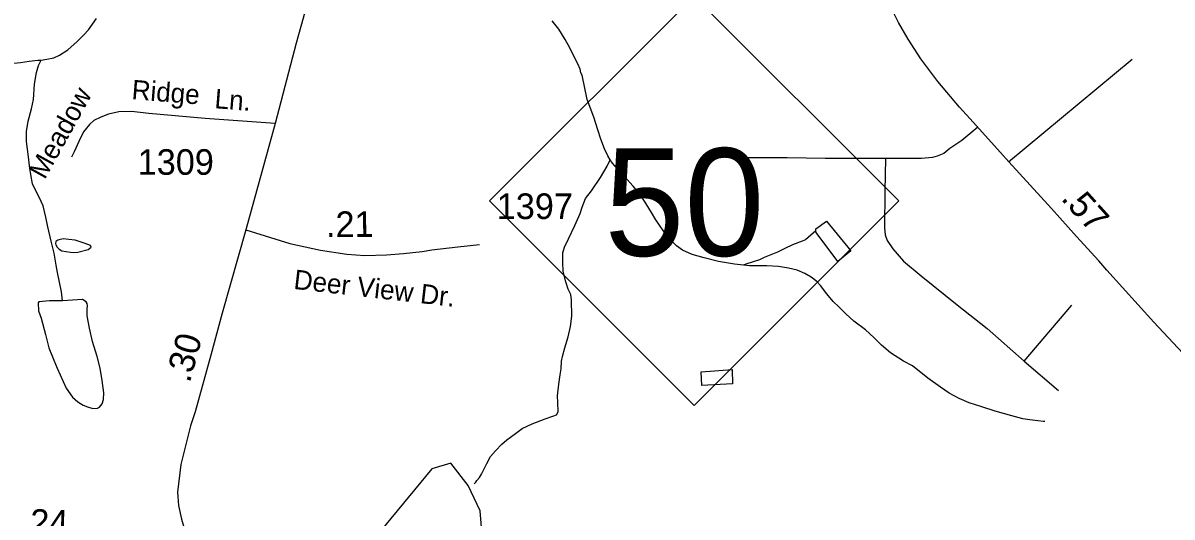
# Model space of a CAD drawing. Extents: x 2082433 to 2279600, y 546599 to 755198.
# Drawn here: x 2117599 to 2123209, y 651046 to 653458 of the extents above; entities that cross this region are included whole.
import ezdxf

# ---------------------------------------------------------------- set-up
doc = ezdxf.new("R2010")
doc.units = 0
for name, color, linetype in [('Exist Hydrographic Misc Water Feature', 7, 'Continuous'), ('Exist Hydrographic Pond Under 1500 Sq Ft', 7, 'Continuous'), ('Exist Road Non-System Type 51', 7, 'Continuous'), ('Exist Road Non-System Type 51 Label', 7, 'Continuous'), ('Exist Road Primary NC Attributed', 7, 'Continuous'), ('Exist Road Primary NC Service Mileage Hundredths English Label', 7, 'Continuous'), ('Exist Road Primary NC Shield CELL', 7, 'Continuous'), ('Exist Road Primary NC Shield Number Label', 7, 'Continuous'), ('Exist Road Secondary Mileage Hundredths English Label', 7, 'Continuous'), ('Exist Road Secondary Type 51 Attributed', 7, 'Continuous'), ('Exist Road Secondary Type 51 Label', 7, 'Continuous'), ('Exist Road Secondary Type 51 Number Label', 7, 'Continuous')]:
    doc.layers.add(name, color=color, linetype=linetype)

msp = doc.modelspace()

# ---------------------------------------------------------------- linework, layer by layer
at = {"layer": 'Exist Hydrographic Misc Water Feature'}
for points in [[(2117686.7, 653276.7), (2117715, 653280.9), (2117748.6, 653286.7), (2117776.5, 653300.8), (2117818.3, 653327.3), (2117862.4, 653367.2), (2117896.2, 653399.4), (2117918.2, 653423.7), (2117957.7, 653479.8)], [(2120465.9, 652789), (2120453.8, 652808.7), (2120437.4, 652842.9), (2120419.8, 652890.5), (2120405.5, 652936.5), (2120385.2, 652998.4), (2120352.8, 653084.4), (2120328.1, 653202.1), (2120322.2, 653214.4), (2120318.3, 653232), (2120308.3, 653258.3), (2120290, 653291.8), (2120267.7, 653335.8), (2120245.7, 653377.7), (2120215.4, 653427.7), (2120181.5, 653467.3)], [(2117188.8, 653248.6), (2117203, 653248.5), (2117275.1, 653250.9), (2117334.8, 653254.8), (2117418.7, 653255.5), (2117504.6, 653255.9), (2117586.8, 653264.2), (2117628.6, 653270.4), (2117670.9, 653276.6), (2117686.7, 653276.7)], [(2117791.7, 652101.2), (2117789.8, 652115.2), (2117785.9, 652145.4), (2117767, 652239.2), (2117760.7, 652275.4), (2117750.8, 652333.3), (2117736.7, 652393), (2117720.1, 652462.9), (2117710, 652509), (2117697.7, 652564.8), (2117687.7, 652587), (2117676, 652610.7), (2117659.4, 652640.8), (2117645.5, 652672.5), (2117637.5, 652718.7), (2117630.9, 652760.6), (2117624.9, 652804.5), (2117616.5, 652878.5), (2117616.3, 652928.3), (2117623.7, 652978.3), (2117639.7, 653038.4), (2117649.6, 653084.3), (2117655.5, 653158.5), (2117665.1, 653216.6), (2117674.6, 653250.5), (2117686.7, 653276.7)], [(2119801.4, 651208.6), (2119809, 651216.7), (2119814.9, 651224.3), (2119827.2, 651238.7), (2119837, 651254.6), (2119862.7, 651306.7), (2119880.7, 651340.9), (2119906.2, 651368.7), (2119936.3, 651401.1), (2119960.3, 651422.9), (2119996.2, 651449.2), (2120036.2, 651477.6), (2120083.9, 651501.6), (2120147.9, 651526), (2120185.6, 651538.1), (2120203.7, 651544.3), (2120211.5, 651560.2), (2120211.7, 651574.3), (2120209.6, 651590.1), (2120209.2, 651605.9), (2120209, 651638), (2120215, 651694.3), (2120220.5, 651740.1), (2120226.4, 651770), (2120228.5, 651806.2), (2120232.2, 651830.4), (2120244.3, 651872.4), (2120260.1, 651926.3), (2120271.8, 651976.5), (2120277.5, 652026.3), (2120277.1, 652104.3), (2120273.2, 652132.4), (2120260.9, 652158.2), (2120248.6, 652194.1), (2120236.5, 652244.2), (2120234.4, 652290), (2120234, 652335.9), (2120242, 652363.8), (2120261.9, 652404.2), (2120293.5, 652468.4), (2120319.1, 652528.2), (2120328.8, 652558.4), (2120344.8, 652600.6), (2120374.5, 652638.6), (2120418.4, 652702.6), (2120450.4, 652759), (2120465.9, 652789)], [(2121116.2, 652275.8), (2121071.7, 652279.6), (2120994.2, 652293.4), (2120923.8, 652310.9), (2120866.2, 652327), (2120818, 652348.4), (2120789.7, 652370.6), (2120765.7, 652392.5), (2120723.5, 652444.3), (2120689, 652496.1), (2120667.5, 652531.9), (2120641.1, 652575.6), (2120614.6, 652615.7), (2120578.5, 652661.3), (2120532.4, 652711.3), (2120500.2, 652747), (2120476.4, 652772.9), (2120465.9, 652789)], [(2121469.3, 652443.4), (2121469.3, 652453.5), (2121521.1, 652489.5), (2121639.7, 652346.2), (2121577.7, 652293.9), (2121471.3, 652435.3), (2121469.3, 652443.4)], [(2117866.7, 652339.7), (2117916.7, 652352), (2117930.7, 652364.1), (2117928.6, 652372.1), (2117902.2, 652381.8), (2117852.6, 652397.4), (2117822.6, 652401.5), (2117794.5, 652403.3), (2117768.3, 652397.1), (2117758.4, 652391.4), (2117756.8, 652381), (2117758.6, 652375.1), (2117764.8, 652363.2), (2117774.6, 652353.2), (2117788.6, 652345.4), (2117808.9, 652341.5), (2117830.6, 652339.5), (2117846.8, 652337.4), (2117866.7, 652339.7)], [(2121469.3, 652443.4), (2121445.5, 652421.4), (2121419.4, 652399.4), (2121403.4, 652393.3), (2121355.5, 652375), (2121317.9, 652356.7), (2121281.8, 652338.7), (2121242.1, 652322.4), (2121217.9, 652312.3), (2121194.1, 652302.1), (2121163.9, 652292.1), (2121127.9, 652280.1), (2121116.2, 652275.8)], [(2122587, 651512.5), (2122581.1, 651512.6), (2122553, 651516.4), (2122514.8, 651520.2), (2122481, 651526.1), (2122426.9, 651540), (2122345.2, 651563.3), (2122280.5, 651583.2), (2122218.7, 651602.7), (2122168.9, 651624.9), (2122120.5, 651650.4), (2122078.7, 651680.3), (2122016.3, 651724.2), (2121942.1, 651783.7), (2121898, 651807.4), (2121833.6, 651847.2), (2121789.8, 651885), (2121753.5, 651923), (2121711.4, 651960.6), (2121655.5, 652002.3), (2121616.7, 652038.1), (2121581.2, 652071.9), (2121554.8, 652097.8), (2121522.6, 652135.6), (2121492.6, 652175.8), (2121474.2, 652195.6), (2121446.5, 652217.3), (2121416.2, 652235.2), (2121378, 652251.1), (2121336.4, 652260.7), (2121288, 652268.8), (2121230, 652272.3), (2121146.1, 652272), (2121116.2, 652275.8)], [(2117791.7, 652101.2), (2117727.5, 652101.2), (2117676.2, 652096.8), (2117671.9, 652090.9), (2117674, 652052.9), (2117687.9, 652017.1), (2117708.2, 651937), (2117724.8, 651871.2), (2117749.2, 651811.1), (2117765.2, 651773.4), (2117809.5, 651675.5), (2117839.6, 651631.6), (2117865.9, 651607.7), (2117891.7, 651592.1), (2117913.9, 651584.3), (2117940.1, 651576.2), (2117961.6, 651578.2), (2117971.7, 651582.4), (2117985.8, 651598.5), (2117992, 651620.3), (2117993.6, 651652.5), (2117985.4, 651712.5), (2117975.4, 651772.5), (2117961.2, 651830.2), (2117938.7, 651902.1), (2117922.5, 651967.8), (2117912, 652027.8), (2117911.8, 652059.9), (2117914.1, 652077.8), (2117911.8, 652087.9), (2117907.7, 652095.8), (2117889.7, 652107.9), (2117865.5, 652105.8), (2117791.7, 652101.2)], [(2120912.5, 651687.3), (2120910.3, 651755.3), (2121060.4, 651765.8), (2121062.9, 651695.8), (2120912.5, 651687.3)]]:
    msp.add_lwpolyline(points, dxfattribs=at)
at = {"layer": 'Exist Hydrographic Pond Under 1500 Sq Ft'}
msp.add_lwpolyline([(2119340.3, 650715.8), (2119689.3, 650757.9), (2119814.2, 650817.7), (2119847.2, 650876.1), (2119830.2, 651076.5), (2119771.3, 651199.2), (2119687.3, 651309.1), (2119595.2, 651281.4), (2119256.2, 650871.7), (2119256.2, 650789.7), (2119340.3, 650715.8)], dxfattribs=at)
at = {"layer": 'Exist Road Non-System Type 51'}
for q in [(2122720.1, 652080.1), (2122654.1, 651663.5)]:
    msp.add_line((2122487.3, 651807.6), q, dxfattribs=at)
for points in [[(2122411, 652780.2), (2123014.3, 653281.5)], [(2118829.6, 652967.5), (2118487.5, 652991.5), (2118213.8, 653015.4), (2118129.1, 653024.8), (2118065.9, 653023.1), (2118016.3, 653012.9), (2117978.6, 652997.5), (2117944.4, 652982.1), (2117923.9, 652961.5), (2117894.8, 652925.6), (2117870.9, 652879.4), (2117848.6, 652828.1), (2117834.9, 652802.5)], [(2122259.7, 652949.6), (2122182.2, 652883.4), (2122124, 652845), (2122094.2, 652820.9), (2122061.6, 652806.7), (2122038.8, 652801), (2121984.9, 652796.8), (2121808.9, 652795.4)], [(2121808.9, 652795.4), (2121515.9, 652796.1), (2121329.9, 652798.9), (2121081.6, 652798.9)], [(2121808.9, 652795.4), (2121806.1, 652636.4), (2121804, 652456.9), (2121808.2, 652422.8), (2121818.2, 652395.9), (2121845.1, 652354.7), (2121896.9, 652294.4), (2121983.5, 652223.4), (2122159.5, 652081.5), (2122306.4, 651965.8), (2122487.3, 651807.6)]]:
    msp.add_lwpolyline(points, dxfattribs=at)
at = {"layer": 'Exist Road Primary NC Attributed'}
msp.add_lwpolyline([(2123488, 651592), (2123350.2, 651744.5), (2123260.7, 651845.7), (2123120.5, 651996.6), (2122891, 652251.7), (2122851.1, 652295.9), (2122742.5, 652415.9), (2122620.3, 652551.6), (2122412, 652779.1), (2122371.2, 652824.8), (2122238, 652973.9), (2122170.8, 653047.1), (2122064.5, 653172.5), (2121982.8, 653281.9), (2121920.4, 653379), (2121873.6, 653460.5), (2121790.9, 653627.1), (2121708.1, 653792.8), (2121637.3, 653949.4)], dxfattribs=at)
at = {"layer": 'Exist Road Primary NC Shield CELL'}
msp.add_lwpolyline([(2119876.2, 652590.1), (2120875.2, 653589.1), (2121874.2, 652590.1), (2120875.2, 651591.1)], close=True, dxfattribs=at)
at = {"layer": 'Exist Road Secondary Type 51 Attributed'}
for points in [[(2119266.2, 655017.6), (2119226.7, 654605.7), (2119199.2, 654413), (2119144.2, 654128.6), (2119085.4, 653919.4), (2119050.6, 653785.4), (2118933.1, 653359.7), (2118829.6, 652967.5), (2118686.8, 652448.4)], [(2118686.8, 652448.4), (2118570.4, 652040.5), (2118515.7, 651836), (2118439.6, 651559.8), (2118415.8, 651490.9), (2118369.7, 651303.1), (2118352.4, 651168.1), (2118357.5, 651103.1), (2118372.9, 651036.4), (2118413.9, 650899.6)], [(2118686.8, 652448.4), (2118901.8, 652381.1), (2119051, 652347.9), (2119179.9, 652329.5), (2119268.2, 652322.2), (2119373.2, 652325.8), (2119456, 652333.2), (2119548.1, 652342.4), (2119594.1, 652349.8), (2119721.2, 652364.5), (2119828, 652376.5)]]:
    msp.add_lwpolyline(points, dxfattribs=at)

# ---------------------------------------------------------------- texts
at = {"layer": 'Exist Road Non-System Type 51 Label'}
for s, rotation, p in [('Ridge', 355.5265, (2118126.8, 653085.7)), ('Meadow', 60.9553, (2117704.9, 652689.6)), ('Ln.', 355.5265, (2118531.5, 653041.8))]:
    msp.add_text(s, height=95, rotation=rotation, dxfattribs=at).set_placement(p)
at = {"layer": 'Exist Road Primary NC Service Mileage Hundredths English Label'}
msp.add_text('.57', height=125, rotation=312.0001, dxfattribs=at).set_placement((2122662.4, 652598.2))
at = {"layer": 'Exist Road Primary NC Shield Number Label'}
msp.add_text('50', height=525, dxfattribs=at).set_placement((2120437.6, 652321))
at = {"layer": 'Exist Road Secondary Mileage Hundredths English Label'}
for s, rotation, p in [('.21', 0.3917, (2119078.3, 652412.2)), ('.30', 74.5949, (2118412.7, 651697.4)), ('.24', 358.1794, (2117585.5, 650962.2))]:
    msp.add_text(s, height=125, rotation=rotation, dxfattribs=at).set_placement(p)
at = {"layer": 'Exist Road Secondary Type 51 Label'}
msp.add_text('Deer View Dr.', height=95, rotation=353.5918, dxfattribs=at).set_placement((2118917.1, 652159.9))
at = {"layer": 'Exist Road Secondary Type 51 Number Label'}
for s, p in [('1309', (2118158.6, 652716.5)), ('1397', (2119911.6, 652500.7))]:
    msp.add_text(s, height=125, dxfattribs=at).set_placement(p)

doc.saveas('drawing.dxf')
